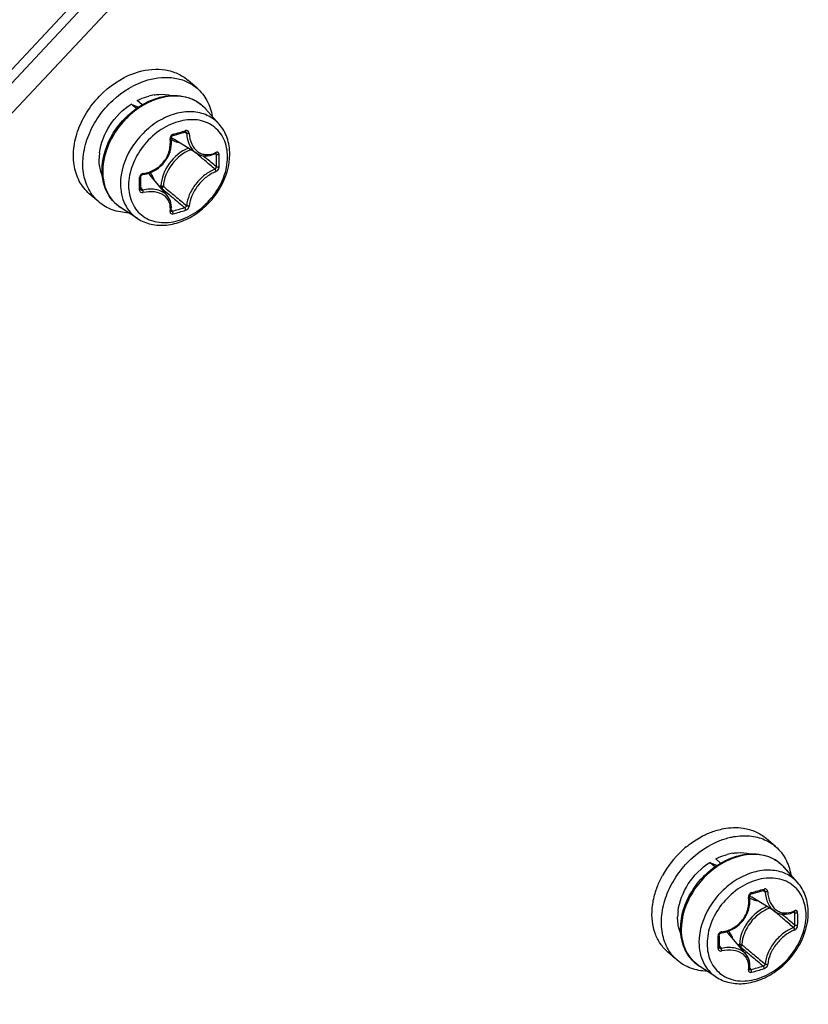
# Model space of a CAD drawing. Header units: millimetres. Extents: x 0 to 420, y 0 to 297.
# Tile 394 of 502: x 392.74 to 396.94, y 186.32 to 191.56. Entities that reach past the tile are written whole.
import ezdxf

# ---------------------------------------------------------------- set-up
doc = ezdxf.new("R2010")
doc.units = ezdxf.units.MM
doc.header["$LTSCALE"] = 23.1
doc.layers.get('0').update_dxf_attribs({"linetype": 'CONTINUOUS'})

msp = doc.modelspace()

# ---------------------------------------------------------------- linework, layer by layer
at = {"color": 7, "linetype": 'CONTINUOUS'}
for p, q in [((389.105, 187.4468), (394.1261, 192.8211)), ((394.2525, 192.7103), (370.8129, 167.8505)), ((394.0874, 192.7062), (388.8752, 187.1273)), ((393.6879, 191.1954), (393.6379, 191.2387)), ((393.3952, 191.1075), (393.3691, 191.1301)), ((393.3371, 191.1116), (393.3761, 191.0955)), ((393.3647, 191.0877), (393.3371, 191.1116)), ((393.805, 191.0042), (393.7332, 191.0852)), ((393.5491, 190.9322), (393.5493, 190.9337)), ((393.5491, 190.9307), (393.5491, 190.9322)), ((393.5506, 190.918), (393.5491, 190.9307)), ((393.5493, 190.9337), (393.5497, 190.9353)), ((393.5497, 190.9353), (393.5504, 190.9369)), ((393.5504, 190.9369), (393.5512, 190.9383)), ((393.551, 190.9028), (393.5506, 190.918)), ((393.5512, 190.9383), (393.5522, 190.9397)), ((393.5522, 190.9397), (393.5533, 190.9409)), ((393.5533, 190.9409), (393.5546, 190.9419)), ((393.5546, 190.9419), (393.5559, 190.9427)), ((393.5559, 190.9427), (393.5572, 190.9433)), ((393.5572, 190.9433), (393.5577, 190.9435)), ((393.5578, 190.9435), (393.5669, 190.946)), ((393.6853, 190.8494), (393.5601, 190.927)), ((393.5669, 190.946), (393.5791, 190.9494)), ((393.5791, 190.9494), (393.5911, 190.9528)), ((393.5911, 190.9528), (393.6032, 190.9563)), ((393.6032, 190.9563), (393.6151, 190.9599)), ((393.6151, 190.9599), (393.6242, 190.9627)), ((393.6206, 190.9616), (393.6324, 190.9553)), ((393.6249, 190.9631), (393.6242, 190.9627)), ((393.6242, 190.9627), (393.6247, 190.9628)), ((393.6247, 190.9628), (393.6258, 190.963)), ((393.6258, 190.963), (393.6267, 190.9629)), ((393.6267, 190.9629), (393.6275, 190.9627)), ((393.6275, 190.9627), (393.6278, 190.9625)), ((393.5435, 190.8577), (393.5474, 190.8726)), ((393.5474, 190.8726), (393.5499, 190.8876)), ((393.5499, 190.8876), (393.551, 190.9028)), ((393.5148, 190.803), (393.5238, 190.8158)), ((393.5238, 190.8158), (393.5316, 190.8292)), ((393.5316, 190.8292), (393.5382, 190.8432)), ((393.5382, 190.8432), (393.5435, 190.8577)), ((393.6784, 190.8537), (393.6845, 190.8485)), ((393.6852, 190.8494), (393.6919, 190.8457)), ((393.6919, 190.8457), (393.7015, 190.8414)), ((393.7015, 190.8414), (393.7116, 190.8383)), ((393.7116, 190.8383), (393.7221, 190.8363)), ((393.7202, 190.8366), (393.7343, 190.8247)), ((393.7221, 190.8363), (393.7329, 190.8355)), ((393.7329, 190.8355), (393.7439, 190.8358)), ((393.7439, 190.8358), (393.7551, 190.8374)), ((393.7551, 190.8374), (393.7663, 190.8402)), ((393.7663, 190.8402), (393.7775, 190.8442)), ((393.7775, 190.8442), (393.7862, 190.8481)), ((393.7834, 190.8469), (393.7902, 190.8434)), ((393.7862, 190.8481), (393.787, 190.8485)), ((393.787, 190.8485), (393.7875, 190.8486)), ((393.7875, 190.8486), (393.7878, 190.8487)), ((393.4551, 190.7536), (393.4686, 190.7613)), ((393.4686, 190.7613), (393.4815, 190.7702)), ((393.4815, 190.7702), (393.4936, 190.7801)), ((393.4936, 190.7801), (393.5047, 190.7911)), ((393.5047, 190.7911), (393.5148, 190.803)), ((393.3881, 190.7252), (393.3882, 190.7264)), ((393.3882, 190.7148), (393.3881, 190.7252)), ((393.3882, 190.7264), (393.3886, 190.728)), ((393.3883, 190.7017), (393.3882, 190.7148)), ((393.3886, 190.728), (393.3894, 190.7296)), ((393.3894, 190.7296), (393.3904, 190.7312)), ((393.3904, 190.7312), (393.3917, 190.7326)), ((393.3917, 190.7326), (393.3932, 190.7339)), ((393.3932, 190.7339), (393.3948, 190.7349)), ((393.3948, 190.7349), (393.3965, 190.7357)), ((393.3965, 190.7357), (393.3983, 190.7362)), ((393.3983, 190.7362), (393.3992, 190.7364)), ((393.3992, 190.7364), (393.4112, 190.7383)), ((393.4112, 190.7383), (393.4262, 190.742)), ((393.4262, 190.742), (393.4409, 190.7472)), ((393.5301, 190.6221), (393.4357, 190.7346)), ((393.4409, 190.7472), (393.4551, 190.7536)), ((393.3881, 190.6588), (393.3883, 190.675)), ((393.3881, 190.6584), (393.3881, 190.6588)), ((393.3882, 190.6576), (393.3881, 190.6584)), ((393.3882, 190.6661), (393.3979, 190.6532)), ((393.3884, 190.657), (393.3882, 190.6576)), ((393.3883, 190.688), (393.3883, 190.7017)), ((393.3883, 190.675), (393.3883, 190.688)), ((393.3888, 190.6564), (393.3884, 190.657)), ((393.495, 190.6754), (393.4872, 190.6732)), ((393.4995, 190.6629), (393.4965, 190.6621)), ((393.1641, 190.5907), (393.1141, 190.634)), ((393.5357, 190.6146), (393.5301, 190.6221)), ((393.5411, 190.6055), (393.5357, 190.6146)), ((393.5454, 190.5957), (393.5411, 190.6055)), ((393.3702, 190.5021), (393.2797, 190.5616)), ((393.5485, 190.5853), (393.5454, 190.5957)), ((393.5503, 190.5745), (393.5485, 190.5853)), ((393.5491, 190.5429), (393.5504, 190.5518)), ((393.55, 190.5489), (393.5557, 190.5411)), ((393.551, 190.5633), (393.5503, 190.5745)), ((393.5504, 190.5518), (393.551, 190.5633)), ((393.5491, 190.5424), (393.5491, 190.5429)), ((393.5491, 190.542), (393.5491, 190.5424)), ((396.7667, 187.1591), (396.7167, 187.2024)), ((396.474, 187.0711), (396.4479, 187.0938)), ((396.416, 187.0752), (396.4549, 187.0591)), ((396.4435, 187.0513), (396.416, 187.0752)), ((396.8838, 186.9678), (396.812, 187.0489)), ((396.6279, 186.8958), (396.6281, 186.8974)), ((396.6279, 186.8943), (396.6279, 186.8958)), ((396.6294, 186.8816), (396.6279, 186.8943)), ((396.6281, 186.8974), (396.6286, 186.8989)), ((396.6286, 186.8989), (396.6292, 186.9005)), ((396.6292, 186.9005), (396.63, 186.902)), ((396.6298, 186.8665), (396.6294, 186.8816)), ((396.63, 186.902), (396.631, 186.9033)), ((396.631, 186.9033), (396.6321, 186.9045)), ((396.6321, 186.9045), (396.6334, 186.9056)), ((396.6334, 186.9056), (396.6347, 186.9064)), ((396.6347, 186.9064), (396.636, 186.907)), ((396.636, 186.907), (396.6366, 186.9071)), ((396.6366, 186.9071), (396.6457, 186.9096)), ((396.7641, 186.813), (396.639, 186.8906)), ((396.6457, 186.9096), (396.6579, 186.913)), ((396.6579, 186.913), (396.67, 186.9165)), ((396.67, 186.9165), (396.682, 186.92)), ((396.682, 186.92), (396.6939, 186.9235)), ((396.6939, 186.9235), (396.703, 186.9263)), ((396.6995, 186.9252), (396.7112, 186.919)), ((396.7037, 186.9267), (396.703, 186.9263)), ((396.703, 186.9263), (396.7035, 186.9265)), ((396.7035, 186.9265), (396.7046, 186.9266)), ((396.7046, 186.9266), (396.7055, 186.9265)), ((396.7055, 186.9265), (396.7063, 186.9263)), ((396.7063, 186.9263), (396.7066, 186.9261)), ((396.6223, 186.8214), (396.6262, 186.8362)), ((396.6262, 186.8362), (396.6287, 186.8513)), ((396.6287, 186.8513), (396.6298, 186.8665)), ((396.5936, 186.7667), (396.6026, 186.7794)), ((396.6026, 186.7794), (396.6104, 186.7928)), ((396.6104, 186.7928), (396.617, 186.8069)), ((396.617, 186.8069), (396.6223, 186.8214)), ((396.7572, 186.8173), (396.7633, 186.8122)), ((396.7641, 186.8131), (396.7707, 186.8093)), ((396.7707, 186.8093), (396.7803, 186.8051)), ((396.7803, 186.8051), (396.7904, 186.8019)), ((396.7904, 186.8019), (396.8009, 186.7999)), ((396.799, 186.8003), (396.8131, 186.7883)), ((396.8009, 186.7999), (396.8117, 186.7991)), ((396.8117, 186.7991), (396.8227, 186.7995)), ((396.8227, 186.7995), (396.8339, 186.8011)), ((396.8339, 186.8011), (396.8451, 186.8039)), ((396.8451, 186.8039), (396.8564, 186.8079)), ((396.8564, 186.8079), (396.865, 186.8118)), ((396.8623, 186.8105), (396.869, 186.807)), ((396.865, 186.8118), (396.8658, 186.8121)), ((396.8658, 186.8121), (396.8664, 186.8123)), ((396.8664, 186.8123), (396.8666, 186.8123)), ((396.5339, 186.7172), (396.5475, 186.7249)), ((396.5475, 186.7249), (396.5603, 186.7338)), ((396.5603, 186.7338), (396.5724, 186.7438)), ((396.5724, 186.7438), (396.5835, 186.7548)), ((396.5835, 186.7548), (396.5936, 186.7667)), ((396.4669, 186.6888), (396.467, 186.69)), ((396.467, 186.6784), (396.4669, 186.6888)), ((396.467, 186.69), (396.4674, 186.6916)), ((396.4671, 186.6653), (396.467, 186.6784)), ((396.4674, 186.6916), (396.4682, 186.6933)), ((396.4682, 186.6933), (396.4692, 186.6948)), ((396.4692, 186.6948), (396.4705, 186.6963)), ((396.4705, 186.6963), (396.472, 186.6975)), ((396.472, 186.6975), (396.4736, 186.6986)), ((396.4736, 186.6986), (396.4753, 186.6994)), ((396.4753, 186.6994), (396.4771, 186.6999)), ((396.4771, 186.6999), (396.478, 186.7)), ((396.478, 186.7), (396.49, 186.702)), ((396.49, 186.702), (396.505, 186.7057)), ((396.505, 186.7057), (396.5197, 186.7108)), ((396.6089, 186.5857), (396.5145, 186.6982)), ((396.5197, 186.7108), (396.5339, 186.7172)), ((396.4669, 186.6224), (396.4671, 186.6387)), ((396.4669, 186.6221), (396.4669, 186.6224)), ((396.467, 186.6213), (396.4669, 186.6221)), ((396.467, 186.6297), (396.4767, 186.6168)), ((396.4673, 186.6206), (396.467, 186.6213)), ((396.4672, 186.6516), (396.4671, 186.6653)), ((396.4671, 186.6387), (396.4672, 186.6516)), ((396.4676, 186.6201), (396.4673, 186.6206)), ((396.5738, 186.639), (396.566, 186.6368)), ((396.5783, 186.6266), (396.5754, 186.6257)), ((396.2429, 186.5543), (396.1929, 186.5976)), ((396.6145, 186.5783), (396.6089, 186.5857)), ((396.6199, 186.5691), (396.6145, 186.5783)), ((396.6242, 186.5593), (396.6199, 186.5691)), ((396.449, 186.4657), (396.3585, 186.5252)), ((396.6273, 186.5489), (396.6242, 186.5593)), ((396.6292, 186.5381), (396.6273, 186.5489)), ((396.628, 186.5065), (396.6292, 186.5154)), ((396.6288, 186.5125), (396.6345, 186.5048)), ((396.6298, 186.5269), (396.6292, 186.5381)), ((396.6292, 186.5154), (396.6298, 186.5269)), ((396.6279, 186.506), (396.628, 186.5065)), ((396.6279, 186.5056), (396.6279, 186.506))]:
    msp.add_line(p, q, dxfattribs=at)
for centre, radius, start, end in [((393.503, 190.8877), 0.2761, 99.1324, 105.2675), ((393.5863, 190.9552), 0.1962, 50.211, 52.557), ((393.5865, 190.9554), 0.1958, 47.2273, 50.2104), ((393.5858, 190.9547), 0.1969, 41.5302, 47.2187), ((393.0118, 192.9735), 2.0958, 285.1573, 287.0544), ((393.6147, 191.0151), 0.1036, 231.028, 232.4183), ((393.6152, 191.0159), 0.1045, 232.4272, 238.2028), ((393.4425, 190.8176), 0.2763, 172.9431, 179.0207), ((384.5822, 180.1089), 14.078, 49.48381, 49.71745), ((385.6338, 181.3381), 12.4604, 49.15596, 49.48764), ((385.1241, 180.6283), 13.3455, 49.50625, 49.82093), ((393.7312, 190.9685), 0.1281, 294.5694, 296.3793), ((392.2458, 190.8099), 1.5447, 0.0047, 1.24), ((392.3141, 190.8099), 1.4765, 358.7317, 0.0048), ((392.2477, 190.8092), 1.5576, 0.0043, 1.2397), ((392.3165, 190.8091), 1.4888, 358.7319, 0.0051), ((391.1244, 190.6868), 2.2571, 0.0037, 0.857), ((393.4042, 190.7199), 0.0224, 97.075, 105.672), ((393.3556, 190.6674), 0.1045, 40.0114, 46.1574), ((391.2366, 190.6868), 2.1448, 359.1208, 0.0036), ((393.3853, 190.6588), 0.00278, 350.9893, 359.0937), ((402.6155, 201.3842), 14.0729, 229.62633, 229.94629), ((402.0986, 200.8719), 13.3342, 229.8909, 230.24479), ((401.2078, 199.7092), 11.8849, 229.94478, 230.3357), ((400.8286, 199.3448), 11.348, 230.24369, 230.64376), ((393.1734, 191.9896), 1.498, 284.7858, 287.4177), ((393.1727, 191.993), 1.5163, 284.7881, 287.4102), ((393.5517, 190.5442), 0.00339, 216.4082, 219.6472), ((396.6236, 186.7551), 0.5225, 129.6943, 133.2959), ((396.6262, 186.7515), 0.5268, 133.2347, 151.1427), ((396.5818, 186.8514), 0.2761, 99.1324, 105.2675), ((396.6651, 186.9188), 0.1962, 50.211, 52.557), ((396.6654, 186.9191), 0.1958, 47.2273, 50.2104), ((396.6646, 186.9183), 0.1969, 41.5302, 47.2187), ((396.0906, 188.9371), 2.0958, 285.1573, 287.0544), ((396.6935, 186.9788), 0.1036, 231.028, 232.4183), ((396.694, 186.9795), 0.1045, 232.4272, 238.2028), ((396.5213, 186.7812), 0.2763, 172.9431, 179.0207), ((387.6611, 176.0725), 14.078, 49.48381, 49.71745), ((388.7126, 177.3017), 12.4604, 49.15596, 49.48764), ((388.2029, 176.592), 13.3455, 49.50625, 49.82093), ((396.81, 186.9321), 0.1281, 294.5694, 296.3793), ((395.3247, 186.7736), 1.5447, 0.0047, 1.24), ((395.3929, 186.7736), 1.4765, 358.7317, 0.0048), ((395.3265, 186.7728), 1.5576, 0.0043, 1.2397), ((395.3953, 186.7728), 1.4888, 358.7319, 0.0051), ((394.2032, 186.6504), 2.2571, 0.0037, 0.857), ((396.4831, 186.6835), 0.0224, 97.075, 105.672), ((396.4345, 186.631), 0.1045, 40.0114, 46.1574), ((394.3154, 186.6504), 2.1448, 359.1208, 0.0036), ((396.4641, 186.6224), 0.00278, 350.9893, 359.0937), ((405.6943, 197.3478), 14.0729, 229.62633, 229.94629), ((405.1774, 196.8355), 13.3342, 229.8909, 230.24479), ((404.2866, 195.6728), 11.8849, 229.94478, 230.3357), ((403.9074, 195.3084), 11.348, 230.24369, 230.64376), ((396.2522, 187.9532), 1.498, 284.7858, 287.4177), ((396.6305, 186.5079), 0.00339, 216.4082, 219.6472), ((396.2515, 187.9566), 1.5163, 284.7881, 287.4102)]:
    msp.add_arc(centre, radius, start, end, dxfattribs=at)
for points, knots in [([(378.9757, 181.8709), (381.3571, 184.074), (385.6919, 188.9116), (389.8774, 195.8119), (392.3241, 201.6351), (394.0782, 207.3942), (394.6905, 211.8509), (394.7189, 214.7681)], [0, 0, 0, 0, 0.260218, 0.517594, 0.643305, 0.766, 1, 1, 1, 1]), ([(376.3864, 178.6276), (378.9724, 180.6185), (382.5671, 184.0162), (386.6173, 189.1506), (389.2512, 193.2623), (391.4281, 197.557), (393.6377, 203.3356), (394.5758, 207.869), (394.804, 210.8639)], [0, 0, 0, 0, 0.256713, 0.385748, 0.513858, 0.640132, 0.763745, 1, 1, 1, 1]), ([(395.384, 210.3616), (395.1558, 207.3667), (394.2177, 202.8333), (392.0081, 197.0548), (389.8312, 192.76), (387.1973, 188.6483), (383.1471, 183.5139), (379.5524, 180.1162), (376.9664, 178.1253)], [0, 0, 0, 0, 0.236255, 0.359868, 0.486142, 0.614252, 0.743287, 1, 1, 1, 1]), ([(388.5482, 186.6809), (389.4296, 187.8787), (392.6717, 192.7021), (395.0907, 198.0951), (396.2564, 202.2588)], [0, 0, 0, 0, 0.255917, 1, 1, 1, 1]), ([(393.1141, 190.634), (393.0924, 190.6528), (393.0551, 190.7006), (393.0278, 190.7901), (393.0291, 190.89), (393.0577, 190.9927), (393.1114, 191.0906), (393.2081, 191.2026), (393.3066, 191.2627), (393.376, 191.2828)], [0, 0, 0, 0, 0.104396, 0.214712, 0.334327, 0.463303, 0.598992, 0.737102, 1, 1, 1, 1]), ([(393.376, 191.2828), (393.4222, 191.2961), (393.4954, 191.3032), (393.5842, 191.2767), (393.6216, 191.2528), (393.6379, 191.2387)], [0, 0, 0, 0, 0.524089, 0.765965, 1, 1, 1, 1]), ([(393.1641, 190.5907), (393.1424, 190.6095), (393.1051, 190.6573), (393.0778, 190.7468), (393.0791, 190.8467), (393.1077, 190.9494), (393.1614, 191.0473), (393.2581, 191.1593), (393.3566, 191.2194), (393.426, 191.2395)], [0, 0, 0, 0, 0.104396, 0.214712, 0.334327, 0.463303, 0.598992, 0.737102, 1, 1, 1, 1]), ([(393.426, 191.2395), (393.4722, 191.2528), (393.5454, 191.2599), (393.6342, 191.2334), (393.6716, 191.2095), (393.6879, 191.1954)], [0, 0, 0, 0, 0.524089, 0.765965, 1, 1, 1, 1]), ([(393.6879, 191.1954), (393.709, 191.1771), (393.7455, 191.1308), (393.7633, 191.075), (393.7681, 191.046)], [0, 0, 0, 0, 0.486811, 1, 1, 1, 1]), ([(393.3691, 191.1301), (393.374, 191.1327), (393.3938, 191.1422), (393.4145, 191.1498), (393.4303, 191.1541)], [0, 0, 0, 0, 0.255242, 1, 1, 1, 1]), ([(393.3952, 191.1076), (393.4035, 191.1125), (393.4368, 191.1304), (393.4728, 191.1435), (393.5002, 191.1496)], [0, 0, 0, 0, 0.257132, 1, 1, 1, 1]), ([(393.5063, 191.1468), (393.4972, 191.1448), (393.4601, 191.1347), (393.4247, 191.1185), (393.3996, 191.1037)], [0, 0, 0, 0, 0.242244, 1, 1, 1, 1]), ([(393.4592, 191.1603), (393.4672, 191.1616), (393.4981, 191.1651), (393.5298, 191.1626), (393.552, 191.1566)], [0, 0, 0, 0, 0.260904, 1, 1, 1, 1]), ([(393.5002, 191.1496), (393.5222, 191.1545), (393.5661, 191.1596), (393.6305, 191.1514), (393.6882, 191.1269), (393.7199, 191.1003), (393.7332, 191.0852)], [0, 0, 0, 0, 0.266294, 0.518775, 0.761309, 1, 1, 1, 1]), ([(393.7056, 191.1109), (393.6926, 191.1209), (393.6635, 191.1378), (393.5965, 191.1576), (393.5416, 191.1547), (393.5063, 191.1468)], [0, 0, 0, 0, 0.235668, 0.47873, 1, 1, 1, 1]), ([(393.1683, 190.8515), (393.1746, 190.9029), (393.2153, 191.0047), (393.2919, 191.0821), (393.3371, 191.1116)], [0, 0, 0, 0, 0.489346, 1, 1, 1, 1]), ([(393.1818, 190.7591), (393.1818, 190.8275), (393.2175, 190.9335), (393.3059, 191.0441), (393.364, 191.0893), (393.3952, 191.1076)], [0, 0, 0, 0, 0.484994, 0.744206, 1, 1, 1, 1]), ([(393.3996, 191.1037), (393.3683, 191.0852), (393.3099, 191.0394), (393.2214, 190.9282), (393.1854, 190.8219), (393.1854, 190.7533)], [0, 0, 0, 0, 0.256449, 0.516507, 1, 1, 1, 1]), ([(393.805, 191.0042), (393.7876, 191.0239), (393.7426, 191.0569), (393.6586, 191.0752), (393.5674, 191.0628), (393.4776, 191.0223), (393.3969, 190.9578), (393.3135, 190.8517), (393.2798, 190.7509), (393.2798, 190.6859)], [0, 0, 0, 0, 0.104646, 0.214456, 0.334319, 0.464647, 0.602133, 0.741336, 1, 1, 1, 1]), ([(393.8497, 190.8302), (393.8497, 190.8625), (393.8406, 190.9113), (393.8071, 190.9646), (393.7736, 190.9958), (393.7329, 191.0173), (393.6696, 191.0325), (393.5808, 191.0225), (393.4806, 190.9718), (393.396, 190.8904), (393.3386, 190.7896), (393.3231, 190.7143), (393.3231, 190.6781)], [0, 0, 0, 0, 0.116061, 0.170531, 0.224017, 0.278077, 0.33415, 0.455161, 0.589255, 0.730676, 0.870373, 1, 1, 1, 1]), ([(393.6264, 190.9698), (393.6265, 190.9691), (393.6266, 190.9668), (393.6262, 190.9641), (393.6249, 190.9631)], [0, 0, 0, 0, 0.317821, 1, 1, 1, 1]), ([(393.6458, 190.9549), (393.6456, 190.9596), (393.6424, 190.9672), (393.6334, 190.971), (393.6287, 190.9705), (393.6264, 190.9698)], [0, 0, 0, 0, 0.506274, 0.74763, 1, 1, 1, 1]), ([(393.8616, 190.8444), (393.8616, 190.8738), (393.8529, 190.9318), (393.8236, 190.9832), (393.805, 191.0042)], [0, 0, 0, 0, 0.512172, 1, 1, 1, 1]), ([(393.4015, 190.7421), (393.4225, 190.7447), (393.4645, 190.7591), (393.5143, 190.8026), (393.5441, 190.8612), (393.547, 190.9049), (393.5438, 190.9255)], [0, 0, 0, 0, 0.248621, 0.503909, 0.756865, 1, 1, 1, 1]), ([(393.5597, 190.9506), (393.5547, 190.9492), (393.5456, 190.942), (393.543, 190.9307), (393.5438, 190.9255)], [0, 0, 0, 0, 0.497502, 1, 1, 1, 1]), ([(393.5438, 190.9257), (393.5452, 190.9261), (393.5474, 190.9269), (393.5493, 190.9291), (393.5492, 190.9299)], [0, 0, 0, 0, 0.636699, 1, 1, 1, 1]), ([(393.5499, 190.9228), (393.5531, 190.9209), (393.5663, 190.9135), (393.581, 190.9089), (393.5923, 190.907)], [0, 0, 0, 0, 0.245657, 1, 1, 1, 1]), ([(393.5597, 190.9506), (393.5599, 190.949), (393.5601, 190.9465), (393.5587, 190.9437), (393.5578, 190.9435)], [0, 0, 0, 0, 0.627461, 1, 1, 1, 1]), ([(393.6324, 190.9553), (393.6323, 190.9561), (393.6317, 190.959), (393.6297, 190.9615), (393.6278, 190.9625)], [0, 0, 0, 0, 0.26474, 1, 1, 1, 1]), ([(393.6324, 190.9553), (393.6333, 190.9337), (393.6401, 190.9016), (393.6626, 190.8671), (393.6773, 190.8543), (393.6852, 190.8494)], [0, 0, 0, 0, 0.53086, 0.77212, 1, 1, 1, 1]), ([(393.6458, 190.9551), (393.6434, 190.9545), (393.6389, 190.9541), (393.6343, 190.9546), (393.6324, 190.9553)], [0, 0, 0, 0, 0.535787, 1, 1, 1, 1]), ([(393.6458, 190.9549), (393.6467, 190.9357), (393.6541, 190.8993), (393.6817, 190.8621), (393.711, 190.8461), (393.7435, 190.8392), (393.7691, 190.8449), (393.7844, 190.8519)], [0, 0, 0, 0, 0.278831, 0.524545, 0.640418, 0.756075, 1, 1, 1, 1]), ([(393.6415, 190.8766), (393.6012, 190.8596), (393.5313, 190.8023), (393.4969, 190.7177), (393.495, 190.6754)], [0, 0, 0, 0, 0.508297, 1, 1, 1, 1]), ([(393.6557, 190.8678), (393.6154, 190.8532), (393.5449, 190.7984), (393.51, 190.7153), (393.5081, 190.6736)], [0, 0, 0, 0, 0.506537, 1, 1, 1, 1]), ([(393.183, 190.731), (393.1801, 190.7379), (393.1696, 190.7672), (393.1658, 190.7987), (393.1662, 190.8223)], [0, 0, 0, 0, 0.24096, 1, 1, 1, 1]), ([(393.3231, 190.6781), (393.3231, 190.6458), (393.3323, 190.597), (393.3658, 190.5436), (393.3992, 190.5125), (393.44, 190.491), (393.5032, 190.4758), (393.592, 190.4857), (393.6922, 190.5365), (393.7768, 190.6179), (393.8343, 190.7187), (393.8497, 190.794), (393.8497, 190.8302)], [0, 0, 0, 0, 0.116061, 0.170531, 0.224017, 0.278077, 0.33415, 0.455161, 0.589255, 0.730676, 0.870373, 1, 1, 1, 1]), ([(393.3702, 190.5021), (393.392, 190.4877), (393.4427, 190.4669), (393.5264, 190.4634), (393.6115, 190.4854), (393.6918, 190.5299), (393.762, 190.5931), (393.8337, 190.693), (393.8616, 190.7849), (393.8616, 190.8444)], [0, 0, 0, 0, 0.11099, 0.226939, 0.3499, 0.479569, 0.613404, 0.747536, 1, 1, 1, 1]), ([(393.7882, 190.8537), (393.7883, 190.8531), (393.7883, 190.8511), (393.7874, 190.8488), (393.7862, 190.8481)], [0, 0, 0, 0, 0.311988, 1, 1, 1, 1]), ([(393.7902, 190.8434), (393.7902, 190.844), (393.7901, 190.8459), (393.7891, 190.8481), (393.7878, 190.8487)], [0, 0, 0, 0, 0.299348, 1, 1, 1, 1]), ([(393.8049, 190.8429), (393.8048, 190.8469), (393.8024, 190.8538), (393.794, 190.8559), (393.79, 190.8546), (393.7881, 190.8537)], [0, 0, 0, 0, 0.501065, 0.7339, 1, 1, 1, 1]), ([(393.8049, 190.8429), (393.8025, 190.8418), (393.7974, 190.8411), (393.7922, 190.8421), (393.7902, 190.8434)], [0, 0, 0, 0, 0.519253, 1, 1, 1, 1]), ([(393.2797, 190.5616), (393.2643, 190.5717), (393.236, 190.5963), (393.1936, 190.6605), (393.1818, 190.7199), (393.1818, 190.7591)], [0, 0, 0, 0, 0.241408, 0.48582, 1, 1, 1, 1]), ([(393.7829, 190.7643), (393.7635, 190.7573), (393.7254, 190.7348), (393.6786, 190.6875), (393.6448, 190.6314), (393.6334, 190.5899), (393.6324, 190.5703)], [0, 0, 0, 0, 0.240504, 0.508011, 0.771047, 1, 1, 1, 1]), ([(393.7829, 190.7643), (393.784, 190.7648), (393.7881, 190.7679), (393.7903, 190.7733), (393.7902, 190.7773)], [0, 0, 0, 0, 0.22923, 1, 1, 1, 1]), ([(393.7882, 190.7518), (393.7885, 190.7553), (393.787, 190.7602), (393.7838, 190.7637), (393.7829, 190.7643)], [0, 0, 0, 0, 0.765063, 1, 1, 1, 1]), ([(393.7881, 190.7517), (393.7903, 190.7525), (393.7991, 190.758), (393.8048, 190.7684), (393.8049, 190.7762)], [0, 0, 0, 0, 0.23682, 1, 1, 1, 1]), ([(393.8049, 190.7762), (393.8026, 190.7751), (393.7974, 190.7746), (393.7922, 190.7758), (393.7902, 190.7773)], [0, 0, 0, 0, 0.514589, 1, 1, 1, 1]), ([(393.1854, 190.7533), (393.1854, 190.7151), (393.1967, 190.6573), (393.2377, 190.595), (393.2649, 190.5713), (393.2797, 190.5616)], [0, 0, 0, 0, 0.517981, 0.760912, 1, 1, 1, 1]), ([(393.3982, 190.7414), (393.3935, 190.7401), (393.385, 190.7347), (393.3812, 190.7251), (393.3812, 190.7205)], [0, 0, 0, 0, 0.515379, 1, 1, 1, 1]), ([(393.3812, 190.7205), (393.3822, 190.7207), (393.3848, 190.7213), (393.3881, 190.7233), (393.3881, 190.7252)], [0, 0, 0, 0, 0.337798, 1, 1, 1, 1]), ([(393.4013, 190.742), (393.4012, 190.7407), (393.4011, 190.7388), (393.3999, 190.7365), (393.3992, 190.7364)], [0, 0, 0, 0, 0.653706, 1, 1, 1, 1]), ([(393.4602, 190.7055), (393.4589, 190.7093), (393.4535, 190.7238), (393.4452, 190.7373), (393.4377, 190.7461)], [0, 0, 0, 0, 0.256486, 1, 1, 1, 1]), ([(393.7881, 190.7517), (393.7699, 190.745), (393.7341, 190.7235), (393.69, 190.6787), (393.658, 190.6258), (393.6469, 190.5867), (393.6458, 190.5683)], [0, 0, 0, 0, 0.240191, 0.508131, 0.771537, 1, 1, 1, 1]), ([(393.2798, 190.6859), (393.2798, 190.6493), (393.2905, 190.5939), (393.3299, 190.5342), (393.356, 190.5114), (393.3702, 190.5021)], [0, 0, 0, 0, 0.517891, 0.760854, 1, 1, 1, 1]), ([(393.3812, 190.6539), (393.3821, 190.654), (393.3847, 190.6546), (393.3878, 190.6565), (393.3881, 190.6584)], [0, 0, 0, 0, 0.320164, 1, 1, 1, 1]), ([(393.3812, 190.6539), (393.3812, 190.6516), (393.3822, 190.647), (393.3886, 190.6398), (393.3968, 190.639), (393.4015, 190.6401)], [0, 0, 0, 0, 0.242796, 0.480959, 1, 1, 1, 1]), ([(393.3888, 190.6564), (393.3897, 190.6551), (393.3926, 190.6531), (393.3962, 190.6529), (393.3979, 190.6532)], [0, 0, 0, 0, 0.481244, 1, 1, 1, 1]), ([(393.5301, 190.6221), (393.5233, 190.6301), (393.506, 190.6442), (393.4736, 190.6563), (393.4364, 190.6596), (393.4108, 190.6562), (393.3979, 190.6532)], [0, 0, 0, 0, 0.220991, 0.459498, 0.719842, 1, 1, 1, 1]), ([(393.4013, 190.6401), (393.4012, 190.6425), (393.4004, 190.6469), (393.399, 190.6513), (393.3979, 190.6532)], [0, 0, 0, 0, 0.525808, 1, 1, 1, 1]), ([(393.495, 190.6754), (393.4973, 190.676), (393.5019, 190.6761), (393.5064, 190.6748), (393.5081, 190.6736)], [0, 0, 0, 0, 0.52676, 1, 1, 1, 1]), ([(393.495, 190.6754), (393.495, 190.6731), (393.496, 190.6686), (393.498, 190.6645), (393.4995, 190.6629)], [0, 0, 0, 0, 0.522055, 1, 1, 1, 1]), ([(393.4995, 190.6629), (393.5028, 190.6642), (393.5065, 190.668), (393.508, 190.6725), (393.5081, 190.6736)], [0, 0, 0, 0, 0.759447, 1, 1, 1, 1]), ([(393.5438, 190.5389), (393.5467, 190.5549), (393.5454, 190.5806), (393.5294, 190.609), (393.5047, 190.6322), (393.4595, 190.6475), (393.4211, 190.6445), (393.4015, 190.6401)], [0, 0, 0, 0, 0.233033, 0.345382, 0.460439, 0.711705, 1, 1, 1, 1]), ([(393.3232, 190.5326), (393.2938, 190.5332), (393.2361, 190.543), (393.1852, 190.5724), (393.1641, 190.5907)], [0, 0, 0, 0, 0.513149, 1, 1, 1, 1]), ([(393.6218, 190.5602), (393.6231, 190.5605), (393.6276, 190.5625), (393.6319, 190.5667), (393.6324, 190.5703)], [0, 0, 0, 0, 0.267515, 1, 1, 1, 1]), ([(393.6264, 190.5461), (393.6268, 190.5487), (393.6258, 190.5538), (393.6235, 190.5585), (393.6218, 190.5602)], [0, 0, 0, 0, 0.505426, 1, 1, 1, 1]), ([(393.6264, 190.5461), (393.6289, 190.5469), (393.6379, 190.5515), (393.6453, 190.5609), (393.6458, 190.5683)], [0, 0, 0, 0, 0.259636, 1, 1, 1, 1]), ([(393.6458, 190.5682), (393.6424, 190.5669), (393.6371, 190.5671), (393.6331, 190.5696), (393.6324, 190.5703)], [0, 0, 0, 0, 0.766641, 1, 1, 1, 1]), ([(393.5438, 190.5389), (393.5434, 190.5369), (393.5434, 190.5329), (393.5484, 190.5258), (393.5557, 190.5258), (393.5597, 190.5269)], [0, 0, 0, 0, 0.250804, 0.476639, 1, 1, 1, 1]), ([(393.5438, 190.5387), (393.5445, 190.5389), (393.5467, 190.5395), (393.5489, 190.5413), (393.5491, 190.5429)], [0, 0, 0, 0, 0.302268, 1, 1, 1, 1]), ([(393.5507, 190.5409), (393.5511, 190.5408), (393.5527, 190.5404), (393.5544, 190.5407), (393.5557, 190.5411)], [0, 0, 0, 0, 0.218072, 1, 1, 1, 1]), ([(393.5597, 190.5269), (393.5601, 190.5294), (393.5593, 190.5345), (393.5573, 190.5393), (393.5557, 190.5411)], [0, 0, 0, 0, 0.509293, 1, 1, 1, 1]), ([(396.3781, 187.2157), (396.3843, 187.2189), (396.4091, 187.231), (396.4351, 187.2407), (396.4548, 187.2464)], [0, 0, 0, 0, 0.255043, 1, 1, 1, 1]), ([(396.4548, 187.2464), (396.4666, 187.2498), (396.512, 187.2607), (396.5599, 187.2625), (396.594, 187.2574)], [0, 0, 0, 0, 0.261937, 1, 1, 1, 1]), ([(396.594, 187.2574), (396.6168, 187.254), (396.661, 187.2415), (396.6999, 187.2169), (396.7167, 187.2024)], [0, 0, 0, 0, 0.508783, 1, 1, 1, 1]), ([(396.2429, 186.5543), (396.2213, 186.5731), (396.184, 186.621), (396.1567, 186.7104), (396.1579, 186.8104), (396.1865, 186.913), (396.2402, 187.0109), (396.3369, 187.1229), (396.4354, 187.1831), (396.5048, 187.2031)], [0, 0, 0, 0, 0.104396, 0.214712, 0.334327, 0.463303, 0.598992, 0.737102, 1, 1, 1, 1]), ([(396.2899, 187.1571), (396.2968, 187.1628), (396.3246, 187.1846), (396.3547, 187.2036), (396.3781, 187.2157)], [0, 0, 0, 0, 0.253808, 1, 1, 1, 1]), ([(396.5048, 187.2031), (396.5142, 187.2058), (396.551, 187.215), (396.5893, 187.2183), (396.6173, 187.2168)], [0, 0, 0, 0, 0.259302, 1, 1, 1, 1]), ([(396.6173, 187.2168), (396.645, 187.2153), (396.6991, 187.2046), (396.7467, 187.1764), (396.7667, 187.1591)], [0, 0, 0, 0, 0.511948, 1, 1, 1, 1]), ([(396.7667, 187.1591), (396.7878, 187.1408), (396.8243, 187.0945), (396.8421, 187.0387), (396.847, 187.0096)], [0, 0, 0, 0, 0.486811, 1, 1, 1, 1]), ([(396.4479, 187.0938), (396.4529, 187.0963), (396.4726, 187.1059), (396.4933, 187.1134), (396.5091, 187.1177)], [0, 0, 0, 0, 0.255242, 1, 1, 1, 1]), ([(396.474, 187.0712), (396.4824, 187.0761), (396.5157, 187.094), (396.5516, 187.1071), (396.579, 187.1132)], [0, 0, 0, 0, 0.257132, 1, 1, 1, 1]), ([(396.5851, 187.1104), (396.576, 187.1084), (396.5389, 187.0984), (396.5035, 187.0822), (396.4785, 187.0674)], [0, 0, 0, 0, 0.242244, 1, 1, 1, 1]), ([(396.538, 187.124), (396.546, 187.1252), (396.5769, 187.1287), (396.6086, 187.1262), (396.6308, 187.1203)], [0, 0, 0, 0, 0.260904, 1, 1, 1, 1]), ([(396.579, 187.1132), (396.601, 187.1181), (396.6449, 187.1232), (396.7093, 187.115), (396.767, 187.0905), (396.7987, 187.0639), (396.812, 187.0489)], [0, 0, 0, 0, 0.266294, 0.518775, 0.761309, 1, 1, 1, 1]), ([(396.7844, 187.0746), (396.7714, 187.0845), (396.7424, 187.1014), (396.6753, 187.1212), (396.6204, 187.1183), (396.5851, 187.1104)], [0, 0, 0, 0, 0.235668, 0.47873, 1, 1, 1, 1]), ([(396.2471, 186.8152), (396.2534, 186.8665), (396.2941, 186.9684), (396.3708, 187.0457), (396.416, 187.0752)], [0, 0, 0, 0, 0.489346, 1, 1, 1, 1]), ([(396.2606, 186.7227), (396.2606, 186.7911), (396.2963, 186.8972), (396.3847, 187.0077), (396.4428, 187.053), (396.474, 187.0712)], [0, 0, 0, 0, 0.484994, 0.744206, 1, 1, 1, 1]), ([(396.4785, 187.0674), (396.4472, 187.0489), (396.3887, 187.0031), (396.3002, 186.8918), (396.2642, 186.7855), (396.2642, 186.717)], [0, 0, 0, 0, 0.256449, 0.516507, 1, 1, 1, 1]), ([(396.8838, 186.9678), (396.8664, 186.9875), (396.8214, 187.0205), (396.7374, 187.0388), (396.6462, 187.0264), (396.5564, 186.986), (396.4757, 186.9215), (396.3923, 186.8154), (396.3586, 186.7146), (396.3586, 186.6496)], [0, 0, 0, 0, 0.104646, 0.214456, 0.334319, 0.464647, 0.602133, 0.741336, 1, 1, 1, 1]), ([(396.1306, 186.9284), (396.1328, 186.935), (396.1425, 186.9615), (396.1546, 186.9871), (396.1648, 187.0058)], [0, 0, 0, 0, 0.24664, 1, 1, 1, 1]), ([(396.9285, 186.7938), (396.9285, 186.8261), (396.9194, 186.8749), (396.8859, 186.9283), (396.8525, 186.9594), (396.8117, 186.9809), (396.7485, 186.9961), (396.6596, 186.9862), (396.5594, 186.9355), (396.4748, 186.854), (396.4174, 186.7532), (396.4019, 186.6779), (396.4019, 186.6418)], [0, 0, 0, 0, 0.116061, 0.170531, 0.224017, 0.278077, 0.33415, 0.455161, 0.589255, 0.730676, 0.870373, 1, 1, 1, 1]), ([(396.7052, 186.9335), (396.7053, 186.9327), (396.7054, 186.9305), (396.705, 186.9277), (396.7037, 186.9267)], [0, 0, 0, 0, 0.317821, 1, 1, 1, 1]), ([(396.7246, 186.9185), (396.7244, 186.9233), (396.7212, 186.9308), (396.7123, 186.9346), (396.7075, 186.9342), (396.7052, 186.9335)], [0, 0, 0, 0, 0.506274, 0.74763, 1, 1, 1, 1]), ([(396.9404, 186.808), (396.9404, 186.8374), (396.9318, 186.8955), (396.9024, 186.9468), (396.8838, 186.9678)], [0, 0, 0, 0, 0.512172, 1, 1, 1, 1]), ([(396.1096, 186.829), (396.1103, 186.8372), (396.1141, 186.8709), (396.1224, 186.9041), (396.1306, 186.9284)], [0, 0, 0, 0, 0.243707, 1, 1, 1, 1]), ([(396.4803, 186.7057), (396.5014, 186.7083), (396.5433, 186.7227), (396.5931, 186.7663), (396.6229, 186.8249), (396.6258, 186.8686), (396.6226, 186.8891)], [0, 0, 0, 0, 0.248621, 0.503909, 0.756865, 1, 1, 1, 1]), ([(396.6386, 186.9142), (396.6335, 186.9129), (396.6244, 186.9056), (396.6218, 186.8943), (396.6226, 186.8891)], [0, 0, 0, 0, 0.497502, 1, 1, 1, 1]), ([(396.6226, 186.8893), (396.6241, 186.8898), (396.6262, 186.8905), (396.6281, 186.8927), (396.628, 186.8936)], [0, 0, 0, 0, 0.636699, 1, 1, 1, 1]), ([(396.6287, 186.8865), (396.6319, 186.8845), (396.6451, 186.8772), (396.6598, 186.8726), (396.6711, 186.8706)], [0, 0, 0, 0, 0.245657, 1, 1, 1, 1]), ([(396.6386, 186.9142), (396.6387, 186.9126), (396.6389, 186.9101), (396.6375, 186.9074), (396.6366, 186.9071)], [0, 0, 0, 0, 0.627461, 1, 1, 1, 1]), ([(396.7112, 186.919), (396.7111, 186.9197), (396.7105, 186.9226), (396.7085, 186.9251), (396.7066, 186.9261)], [0, 0, 0, 0, 0.26474, 1, 1, 1, 1]), ([(396.7112, 186.919), (396.7121, 186.8973), (396.7189, 186.8652), (396.7414, 186.8307), (396.7562, 186.818), (396.7641, 186.8131)], [0, 0, 0, 0, 0.53086, 0.77212, 1, 1, 1, 1]), ([(396.7246, 186.9187), (396.7222, 186.9181), (396.7177, 186.9178), (396.7131, 186.9182), (396.7112, 186.919)], [0, 0, 0, 0, 0.535787, 1, 1, 1, 1]), ([(396.7246, 186.9185), (396.7256, 186.8993), (396.7329, 186.8629), (396.7605, 186.8257), (396.7898, 186.8097), (396.8223, 186.8028), (396.8479, 186.8086), (396.8632, 186.8156)], [0, 0, 0, 0, 0.278831, 0.524545, 0.640418, 0.756075, 1, 1, 1, 1]), ([(396.1929, 186.5976), (396.1779, 186.6107), (396.1507, 186.6415), (396.1126, 186.7179), (396.106, 186.7849), (396.1096, 186.829)], [0, 0, 0, 0, 0.23573, 0.478338, 1, 1, 1, 1]), ([(396.7203, 186.8402), (396.68, 186.8233), (396.6102, 186.766), (396.5757, 186.6813), (396.5738, 186.639)], [0, 0, 0, 0, 0.508297, 1, 1, 1, 1]), ([(396.7345, 186.8314), (396.6942, 186.8169), (396.6237, 186.762), (396.5888, 186.6789), (396.5869, 186.6373)], [0, 0, 0, 0, 0.506537, 1, 1, 1, 1]), ([(396.2618, 186.6946), (396.2589, 186.7015), (396.2484, 186.7308), (396.2447, 186.7624), (396.245, 186.7859)], [0, 0, 0, 0, 0.24096, 1, 1, 1, 1]), ([(396.4019, 186.6418), (396.4019, 186.6094), (396.4111, 186.5607), (396.4446, 186.5073), (396.478, 186.4761), (396.5188, 186.4546), (396.582, 186.4394), (396.6708, 186.4494), (396.7711, 186.5001), (396.8556, 186.5815), (396.9131, 186.6823), (396.9285, 186.7577), (396.9285, 186.7938)], [0, 0, 0, 0, 0.116061, 0.170531, 0.224017, 0.278077, 0.33415, 0.455161, 0.589255, 0.730676, 0.870373, 1, 1, 1, 1]), ([(396.449, 186.4657), (396.4708, 186.4514), (396.5216, 186.4305), (396.6052, 186.427), (396.6903, 186.449), (396.7706, 186.4935), (396.8409, 186.5567), (396.9125, 186.6566), (396.9404, 186.7486), (396.9404, 186.808)], [0, 0, 0, 0, 0.11099, 0.226939, 0.3499, 0.479569, 0.613404, 0.747536, 1, 1, 1, 1]), ([(396.8671, 186.8174), (396.8671, 186.8167), (396.8672, 186.8147), (396.8662, 186.8124), (396.865, 186.8118)], [0, 0, 0, 0, 0.311988, 1, 1, 1, 1]), ([(396.869, 186.807), (396.869, 186.8076), (396.8689, 186.8096), (396.8679, 186.8117), (396.8666, 186.8124)], [0, 0, 0, 0, 0.299348, 1, 1, 1, 1]), ([(396.8837, 186.8065), (396.8837, 186.8105), (396.8812, 186.8174), (396.8728, 186.8195), (396.8688, 186.8183), (396.8669, 186.8173)], [0, 0, 0, 0, 0.501065, 0.7339, 1, 1, 1, 1]), ([(396.8837, 186.8065), (396.8814, 186.8054), (396.8762, 186.8048), (396.871, 186.8057), (396.869, 186.807)], [0, 0, 0, 0, 0.519253, 1, 1, 1, 1]), ([(396.3585, 186.5252), (396.3431, 186.5353), (396.3148, 186.56), (396.2724, 186.6241), (396.2606, 186.6835), (396.2606, 186.7227)], [0, 0, 0, 0, 0.241408, 0.48582, 1, 1, 1, 1]), ([(396.8617, 186.7279), (396.8424, 186.721), (396.8042, 186.6985), (396.7574, 186.6512), (396.7236, 186.595), (396.7122, 186.5535), (396.7112, 186.5339)], [0, 0, 0, 0, 0.240504, 0.508011, 0.771047, 1, 1, 1, 1]), ([(396.8617, 186.7279), (396.8628, 186.7284), (396.8669, 186.7315), (396.8691, 186.737), (396.869, 186.7409)], [0, 0, 0, 0, 0.22923, 1, 1, 1, 1]), ([(396.8671, 186.7154), (396.8674, 186.7189), (396.8658, 186.7239), (396.8626, 186.7273), (396.8617, 186.7279)], [0, 0, 0, 0, 0.765063, 1, 1, 1, 1]), ([(396.8669, 186.7153), (396.8692, 186.7162), (396.8779, 186.7216), (396.8836, 186.732), (396.8837, 186.7398)], [0, 0, 0, 0, 0.23682, 1, 1, 1, 1]), ([(396.8837, 186.7398), (396.8814, 186.7387), (396.8762, 186.7382), (396.871, 186.7394), (396.869, 186.7409)], [0, 0, 0, 0, 0.514589, 1, 1, 1, 1]), ([(396.2642, 186.717), (396.2642, 186.6787), (396.2755, 186.6209), (396.3165, 186.5586), (396.3437, 186.5349), (396.3585, 186.5252)], [0, 0, 0, 0, 0.517981, 0.760912, 1, 1, 1, 1]), ([(396.477, 186.7051), (396.4723, 186.7037), (396.4639, 186.6983), (396.46, 186.6887), (396.46, 186.6842)], [0, 0, 0, 0, 0.515379, 1, 1, 1, 1]), ([(396.46, 186.6842), (396.461, 186.6843), (396.4636, 186.6849), (396.4669, 186.6869), (396.4669, 186.6888)], [0, 0, 0, 0, 0.337798, 1, 1, 1, 1]), ([(396.4801, 186.7057), (396.4801, 186.7043), (396.48, 186.7024), (396.4788, 186.7001), (396.478, 186.7)], [0, 0, 0, 0, 0.653706, 1, 1, 1, 1]), ([(396.539, 186.6691), (396.5377, 186.6729), (396.5323, 186.6874), (396.524, 186.701), (396.5165, 186.7097)], [0, 0, 0, 0, 0.256486, 1, 1, 1, 1]), ([(396.8669, 186.7153), (396.8487, 186.7086), (396.8129, 186.6871), (396.7689, 186.6423), (396.7368, 186.5894), (396.7257, 186.5504), (396.7246, 186.532)], [0, 0, 0, 0, 0.240191, 0.508131, 0.771537, 1, 1, 1, 1]), ([(396.3586, 186.6496), (396.3586, 186.6129), (396.3694, 186.5575), (396.4087, 186.4978), (396.4348, 186.475), (396.449, 186.4657)], [0, 0, 0, 0, 0.517891, 0.760854, 1, 1, 1, 1]), ([(396.46, 186.6175), (396.4609, 186.6177), (396.4635, 186.6183), (396.4666, 186.6201), (396.4669, 186.622)], [0, 0, 0, 0, 0.320164, 1, 1, 1, 1]), ([(396.46, 186.6175), (396.46, 186.6153), (396.461, 186.6106), (396.4675, 186.6034), (396.4756, 186.6027), (396.4803, 186.6037)], [0, 0, 0, 0, 0.242796, 0.480959, 1, 1, 1, 1]), ([(396.4676, 186.6201), (396.4685, 186.6188), (396.4715, 186.6167), (396.475, 186.6165), (396.4767, 186.6168)], [0, 0, 0, 0, 0.481244, 1, 1, 1, 1]), ([(396.6089, 186.5857), (396.6022, 186.5938), (396.5849, 186.6079), (396.5524, 186.6199), (396.5152, 186.6232), (396.4896, 186.6198), (396.4767, 186.6168)], [0, 0, 0, 0, 0.220991, 0.459498, 0.719842, 1, 1, 1, 1]), ([(396.4801, 186.6037), (396.48, 186.6061), (396.4792, 186.6106), (396.4778, 186.6149), (396.4767, 186.6168)], [0, 0, 0, 0, 0.525808, 1, 1, 1, 1]), ([(396.5738, 186.6391), (396.5761, 186.6396), (396.5807, 186.6397), (396.5852, 186.6385), (396.5869, 186.6373)], [0, 0, 0, 0, 0.52676, 1, 1, 1, 1]), ([(396.5738, 186.6391), (396.5738, 186.6367), (396.5748, 186.6323), (396.5768, 186.6281), (396.5783, 186.6266)], [0, 0, 0, 0, 0.522055, 1, 1, 1, 1]), ([(396.5783, 186.6266), (396.5816, 186.6279), (396.5854, 186.6316), (396.5868, 186.6361), (396.5869, 186.6373)], [0, 0, 0, 0, 0.759447, 1, 1, 1, 1]), ([(396.6226, 186.5025), (396.6255, 186.5185), (396.6243, 186.5442), (396.6082, 186.5726), (396.5835, 186.5958), (396.5383, 186.6111), (396.5, 186.6081), (396.4803, 186.6037)], [0, 0, 0, 0, 0.233033, 0.345382, 0.460439, 0.711705, 1, 1, 1, 1]), ([(396.4021, 186.4962), (396.3726, 186.4969), (396.3149, 186.5066), (396.264, 186.5361), (396.2429, 186.5543)], [0, 0, 0, 0, 0.513149, 1, 1, 1, 1]), ([(396.7006, 186.5239), (396.7019, 186.5242), (396.7064, 186.5261), (396.7107, 186.5303), (396.7112, 186.5339)], [0, 0, 0, 0, 0.267515, 1, 1, 1, 1]), ([(396.7052, 186.5098), (396.7056, 186.5123), (396.7047, 186.5174), (396.7024, 186.5221), (396.7006, 186.5239)], [0, 0, 0, 0, 0.505426, 1, 1, 1, 1]), ([(396.7052, 186.5098), (396.7077, 186.5106), (396.7167, 186.5151), (396.7241, 186.5245), (396.7246, 186.532)], [0, 0, 0, 0, 0.259636, 1, 1, 1, 1]), ([(396.7246, 186.5318), (396.7212, 186.5305), (396.716, 186.5307), (396.712, 186.5332), (396.7112, 186.5339)], [0, 0, 0, 0, 0.766641, 1, 1, 1, 1]), ([(396.6226, 186.5025), (396.6222, 186.5005), (396.6222, 186.4965), (396.6272, 186.4895), (396.6345, 186.4895), (396.6386, 186.4905)], [0, 0, 0, 0, 0.250804, 0.476639, 1, 1, 1, 1]), ([(396.6226, 186.5023), (396.6233, 186.5025), (396.6255, 186.5031), (396.6277, 186.5049), (396.628, 186.5065)], [0, 0, 0, 0, 0.302268, 1, 1, 1, 1]), ([(396.6295, 186.5046), (396.6299, 186.5045), (396.6315, 186.5041), (396.6332, 186.5044), (396.6345, 186.5048)], [0, 0, 0, 0, 0.218072, 1, 1, 1, 1]), ([(396.6386, 186.4905), (396.6389, 186.4931), (396.6381, 186.4981), (396.6361, 186.5029), (396.6345, 186.5048)], [0, 0, 0, 0, 0.509293, 1, 1, 1, 1])]:
    msp.add_open_spline(points, degree=3, knots=knots, dxfattribs=at)
for points in [[(393.5491, 190.5421), (393.5495, 190.5416), (393.5501, 190.5412), (393.5507, 190.5409)], [(396.6279, 186.5057), (396.6283, 186.5052), (396.6289, 186.5048), (396.6295, 186.5046)]]:
    msp.add_open_spline(points, degree=3, dxfattribs=at)

doc.saveas('drawing.dxf')
